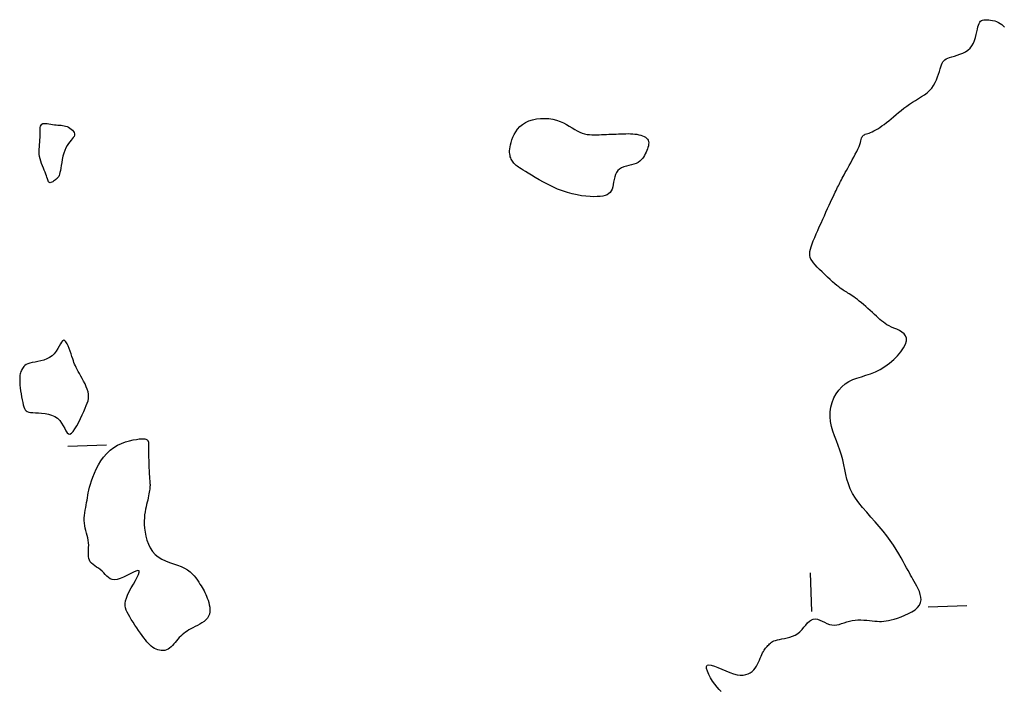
# Model space of a CAD drawing. Header units: millimetres. Extents: x 32690613 to 32693367, y 5343692 to 5344708.
# Tile 746 of 1009: x 32692964 to 32692989, y 5344088 to 5344105. Entities that reach past the tile are written whole.
import ezdxf

# ---------------------------------------------------------------- set-up
doc = ezdxf.new("R2010")
doc.units = ezdxf.units.MM
doc.header["$LTSCALE"] = 20
doc.layers.add('02-DGM_HL_492.00', color=82, linetype='Continuous')
doc.layers.add('02-DGM_HL_492.50', color=92, linetype='Continuous')

msp = doc.modelspace()

# ---------------------------------------------------------------- linework, layer by layer
at = {"layer": '02-DGM_HL_492.00', "elevation": 492, "flags": 128}
for points in [[(32692964.084, 5344101.565), (32692964.077, 5344101.628), (32692964.074, 5344101.69), (32692964.075, 5344101.752), (32692964.079, 5344101.814), (32692964.084, 5344101.875), (32692964.09, 5344101.936), (32692964.095, 5344101.996), (32692964.098, 5344102.054), (32692964.099, 5344102.112), (32692964.099, 5344102.167), (32692964.098, 5344102.219), (32692964.099, 5344102.267), (32692964.102, 5344102.31), (32692964.11, 5344102.347), (32692964.122, 5344102.377), (32692964.141, 5344102.399), (32692964.168, 5344102.413), (32692964.201, 5344102.419), (32692964.239, 5344102.42), (32692964.282, 5344102.416), (32692964.327, 5344102.409), (32692964.375, 5344102.4), (32692964.422, 5344102.392), (32692964.469, 5344102.384), (32692964.514, 5344102.379), (32692964.557, 5344102.376), (32692964.598, 5344102.373), (32692964.638, 5344102.371), (32692964.677, 5344102.367), (32692964.716, 5344102.361), (32692964.754, 5344102.352), (32692964.792, 5344102.339), (32692964.83, 5344102.321), (32692964.867, 5344102.299), (32692964.901, 5344102.273), (32692964.931, 5344102.244), (32692964.956, 5344102.214), (32692964.974, 5344102.182), (32692964.984, 5344102.149), (32692964.984, 5344102.118), (32692964.974, 5344102.086), (32692964.955, 5344102.055), (32692964.929, 5344102.022), (32692964.897, 5344101.987), (32692964.863, 5344101.947), (32692964.827, 5344101.903), (32692964.792, 5344101.851), (32692964.76, 5344101.792), (32692964.732, 5344101.724), (32692964.708, 5344101.649), (32692964.688, 5344101.571), (32692964.67, 5344101.49), (32692964.656, 5344101.411), (32692964.643, 5344101.335), (32692964.632, 5344101.265), (32692964.621, 5344101.204), (32692964.611, 5344101.153), (32692964.6, 5344101.112), (32692964.59, 5344101.079), (32692964.578, 5344101.052), (32692964.565, 5344101.03), (32692964.551, 5344101.012), (32692964.535, 5344100.996), (32692964.516, 5344100.979), (32692964.495, 5344100.963), (32692964.472, 5344100.946), (32692964.448, 5344100.929), (32692964.424, 5344100.915), (32692964.4, 5344100.903), (32692964.378, 5344100.895), (32692964.358, 5344100.891), (32692964.34, 5344100.893), (32692964.326, 5344100.901), (32692964.314, 5344100.916), (32692964.305, 5344100.936), (32692964.296, 5344100.962), (32692964.286, 5344100.993), (32692964.276, 5344101.029), (32692964.264, 5344101.069), (32692964.248, 5344101.113), (32692964.229, 5344101.161), (32692964.207, 5344101.212), (32692964.183, 5344101.267), (32692964.159, 5344101.323), (32692964.136, 5344101.382), (32692964.115, 5344101.442), (32692964.097, 5344101.503)], [(32692964.408, 5344096.426), (32692964.343, 5344096.38), (32692964.272, 5344096.345), (32692964.196, 5344096.318), (32692964.118, 5344096.296), (32692964.041, 5344096.28), (32692963.967, 5344096.265), (32692963.898, 5344096.252), (32692963.837, 5344096.237), (32692963.786, 5344096.219), (32692963.743, 5344096.199), (32692963.709, 5344096.177), (32692963.681, 5344096.152), (32692963.659, 5344096.127), (32692963.641, 5344096.1), (32692963.627, 5344096.073), (32692963.615, 5344096.046), (32692963.604, 5344096.02), (32692963.594, 5344095.992), (32692963.586, 5344095.962), (32692963.58, 5344095.929), (32692963.575, 5344095.892), (32692963.572, 5344095.849), (32692963.572, 5344095.799), (32692963.575, 5344095.741), (32692963.58, 5344095.674), (32692963.588, 5344095.601), (32692963.597, 5344095.523), (32692963.609, 5344095.444), (32692963.621, 5344095.365), (32692963.635, 5344095.29), (32692963.65, 5344095.22), (32692963.664, 5344095.159), (32692963.679, 5344095.108), (32692963.696, 5344095.066), (32692963.715, 5344095.033), (32692963.739, 5344095.008), (32692963.769, 5344094.989), (32692963.806, 5344094.976), (32692963.852, 5344094.967), (32692963.909, 5344094.961), (32692963.978, 5344094.957), (32692964.055, 5344094.953), (32692964.138, 5344094.948), (32692964.225, 5344094.938), (32692964.312, 5344094.923), (32692964.396, 5344094.899), (32692964.475, 5344094.865), (32692964.545, 5344094.819), (32692964.604, 5344094.76), (32692964.654, 5344094.691), (32692964.696, 5344094.62), (32692964.733, 5344094.551), (32692964.766, 5344094.489), (32692964.798, 5344094.44), (32692964.831, 5344094.411), (32692964.867, 5344094.405), (32692964.907, 5344094.428), (32692964.951, 5344094.475), (32692964.997, 5344094.542), (32692965.045, 5344094.623), (32692965.093, 5344094.714), (32692965.139, 5344094.809), (32692965.183, 5344094.904), (32692965.224, 5344094.994), (32692965.26, 5344095.074), (32692965.29, 5344095.145), (32692965.315, 5344095.209), (32692965.334, 5344095.269), (32692965.345, 5344095.326), (32692965.35, 5344095.382), (32692965.347, 5344095.439), (32692965.335, 5344095.498), (32692965.315, 5344095.563), (32692965.288, 5344095.63), (32692965.256, 5344095.7), (32692965.22, 5344095.77), (32692965.183, 5344095.839), (32692965.146, 5344095.905), (32692965.11, 5344095.968), (32692965.078, 5344096.026), (32692965.05, 5344096.077), (32692965.027, 5344096.124), (32692965.007, 5344096.167), (32692964.989, 5344096.21), (32692964.972, 5344096.253), (32692964.956, 5344096.3), (32692964.939, 5344096.351), (32692964.92, 5344096.409), (32692964.898, 5344096.474), (32692964.874, 5344096.544), (32692964.848, 5344096.614), (32692964.821, 5344096.681), (32692964.793, 5344096.739), (32692964.764, 5344096.786), (32692964.736, 5344096.816), (32692964.707, 5344096.827), (32692964.68, 5344096.814), (32692964.652, 5344096.782), (32692964.623, 5344096.734), (32692964.59, 5344096.676), (32692964.554, 5344096.612), (32692964.512, 5344096.545), (32692964.464, 5344096.482)], [(32692966.653, 5344094.283), (32692966.713, 5344094.288), (32692966.76, 5344094.289), (32692966.797, 5344094.286), (32692966.824, 5344094.281), (32692966.843, 5344094.273), (32692966.857, 5344094.264), (32692966.866, 5344094.254), (32692966.873, 5344094.244), (32692966.878, 5344094.234), (32692966.883, 5344094.224), (32692966.887, 5344094.215), (32692966.891, 5344094.206), (32692966.893, 5344094.197), (32692966.895, 5344094.188), (32692966.896, 5344094.179), (32692966.896, 5344094.17), (32692966.896, 5344094.161), (32692966.895, 5344094.151), (32692966.894, 5344094.137), (32692966.893, 5344094.118), (32692966.892, 5344094.092), (32692966.891, 5344094.058), (32692966.891, 5344094.014), (32692966.892, 5344093.958), (32692966.893, 5344093.889), (32692966.895, 5344093.81), (32692966.898, 5344093.725), (32692966.901, 5344093.635), (32692966.905, 5344093.546), (32692966.909, 5344093.46), (32692966.913, 5344093.38), (32692966.917, 5344093.31), (32692966.921, 5344093.252), (32692966.925, 5344093.205), (32692966.928, 5344093.167), (32692966.93, 5344093.135), (32692966.932, 5344093.108), (32692966.932, 5344093.082), (32692966.931, 5344093.055), (32692966.929, 5344093.026), (32692966.925, 5344092.992), (32692966.92, 5344092.954), (32692966.913, 5344092.911), (32692966.905, 5344092.865), (32692966.896, 5344092.815), (32692966.885, 5344092.763), (32692966.873, 5344092.708), (32692966.859, 5344092.652), (32692966.845, 5344092.593), (32692966.83, 5344092.533), (32692966.816, 5344092.469), (32692966.804, 5344092.402), (32692966.793, 5344092.33), (32692966.786, 5344092.253), (32692966.782, 5344092.17), (32692966.783, 5344092.08), (32692966.79, 5344091.983), (32692966.803, 5344091.881), (32692966.823, 5344091.776), (32692966.851, 5344091.672), (32692966.889, 5344091.57), (32692966.936, 5344091.474), (32692966.994, 5344091.385), (32692967.064, 5344091.307), (32692967.145, 5344091.241), (32692967.236, 5344091.186), (32692967.334, 5344091.139), (32692967.436, 5344091.098), (32692967.538, 5344091.061), (32692967.638, 5344091.026), (32692967.733, 5344090.99), (32692967.82, 5344090.951), (32692967.897, 5344090.907), (32692967.964, 5344090.859), (32692968.022, 5344090.807), (32692968.072, 5344090.754), (32692968.116, 5344090.7), (32692968.155, 5344090.645), (32692968.189, 5344090.593), (32692968.22, 5344090.542), (32692968.249, 5344090.495), (32692968.275, 5344090.45), (32692968.301, 5344090.407), (32692968.324, 5344090.364), (32692968.347, 5344090.321), (32692968.368, 5344090.276), (32692968.389, 5344090.229), (32692968.409, 5344090.178), (32692968.428, 5344090.123), (32692968.446, 5344090.065), (32692968.461, 5344090.004), (32692968.472, 5344089.943), (32692968.476, 5344089.882), (32692968.474, 5344089.823), (32692968.463, 5344089.765), (32692968.443, 5344089.712), (32692968.412, 5344089.663), (32692968.372, 5344089.619), (32692968.324, 5344089.579), (32692968.271, 5344089.542), (32692968.214, 5344089.507), (32692968.155, 5344089.475), (32692968.096, 5344089.445), (32692968.039, 5344089.415), (32692967.985, 5344089.386), (32692967.935, 5344089.358), (32692967.888, 5344089.329), (32692967.843, 5344089.299), (32692967.801, 5344089.268), (32692967.761, 5344089.235), (32692967.723, 5344089.201), (32692967.687, 5344089.163), (32692967.651, 5344089.123), (32692967.616, 5344089.081), (32692967.582, 5344089.038), (32692967.547, 5344088.996), (32692967.512, 5344088.957), (32692967.476, 5344088.92), (32692967.438, 5344088.889), (32692967.398, 5344088.863), (32692967.356, 5344088.844), (32692967.313, 5344088.832), (32692967.268, 5344088.826), (32692967.222, 5344088.827), (32692967.176, 5344088.833), (32692967.131, 5344088.845), (32692967.087, 5344088.861), (32692967.044, 5344088.882), (32692967.004, 5344088.908), (32692966.965, 5344088.938), (32692966.927, 5344088.972), (32692966.889, 5344089.011), (32692966.851, 5344089.055), (32692966.812, 5344089.103), (32692966.771, 5344089.156), (32692966.728, 5344089.215), (32692966.683, 5344089.278), (32692966.636, 5344089.345), (32692966.588, 5344089.414), (32692966.541, 5344089.485), (32692966.494, 5344089.556), (32692966.45, 5344089.626), (32692966.41, 5344089.693), (32692966.374, 5344089.757), (32692966.343, 5344089.816), (32692966.318, 5344089.872), (32692966.301, 5344089.927), (32692966.292, 5344089.983), (32692966.292, 5344090.042), (32692966.301, 5344090.106), (32692966.322, 5344090.177), (32692966.354, 5344090.256), (32692966.398, 5344090.346), (32692966.45, 5344090.442), (32692966.504, 5344090.539), (32692966.557, 5344090.633), (32692966.602, 5344090.718), (32692966.636, 5344090.791), (32692966.653, 5344090.847), (32692966.649, 5344090.88), (32692966.621, 5344090.887), (32692966.57, 5344090.873), (32692966.503, 5344090.844), (32692966.424, 5344090.804), (32692966.338, 5344090.76), (32692966.249, 5344090.717), (32692966.162, 5344090.681), (32692966.083, 5344090.657), (32692966.014, 5344090.65), (32692965.955, 5344090.659), (32692965.903, 5344090.68), (32692965.858, 5344090.711), (32692965.817, 5344090.749), (32692965.777, 5344090.791), (32692965.738, 5344090.834), (32692965.696, 5344090.876), (32692965.651, 5344090.914), (32692965.604, 5344090.949), (32692965.556, 5344090.981), (32692965.509, 5344091.014), (32692965.465, 5344091.046), (32692965.426, 5344091.08), (32692965.393, 5344091.117), (32692965.368, 5344091.157), (32692965.352, 5344091.203), (32692965.344, 5344091.253), (32692965.342, 5344091.306), (32692965.343, 5344091.363), (32692965.346, 5344091.422), (32692965.35, 5344091.483), (32692965.351, 5344091.545), (32692965.348, 5344091.607), (32692965.34, 5344091.669), (32692965.327, 5344091.731), (32692965.312, 5344091.794), (32692965.295, 5344091.856), (32692965.277, 5344091.919), (32692965.261, 5344091.983), (32692965.248, 5344092.047), (32692965.24, 5344092.112), (32692965.236, 5344092.179), (32692965.238, 5344092.246), (32692965.244, 5344092.313), (32692965.252, 5344092.38), (32692965.263, 5344092.448), (32692965.275, 5344092.514), (32692965.287, 5344092.579), (32692965.298, 5344092.643), (32692965.309, 5344092.705), (32692965.319, 5344092.767), (32692965.329, 5344092.83), (32692965.341, 5344092.895), (32692965.355, 5344092.963), (32692965.373, 5344093.037), (32692965.395, 5344093.116), (32692965.423, 5344093.204), (32692965.458, 5344093.299), (32692965.499, 5344093.401), (32692965.548, 5344093.507), (32692965.603, 5344093.613), (32692965.666, 5344093.717), (32692965.737, 5344093.817), (32692965.816, 5344093.909), (32692965.902, 5344093.992), (32692965.997, 5344094.062), (32692966.097, 5344094.121), (32692966.199, 5344094.169), (32692966.302, 5344094.207), (32692966.401, 5344094.236), (32692966.495, 5344094.258), (32692966.58, 5344094.273)]]:
    msp.add_lwpolyline(points, close=True, dxfattribs=at)
msp.add_lwpolyline([(32692965.814, 5344094.127), (32692964.814, 5344094.088)], dxfattribs=at)
at = {"layer": '02-DGM_HL_492.50', "elevation": 492.5, "flags": 128}
for points in [[(32692981.658, 5344087.771), (32692981.605, 5344087.821), (32692981.549, 5344087.883), (32692981.49, 5344087.957), (32692981.433, 5344088.039), (32692981.38, 5344088.126), (32692981.335, 5344088.212), (32692981.301, 5344088.292), (32692981.281, 5344088.362), (32692981.278, 5344088.416), (32692981.297, 5344088.45), (32692981.339, 5344088.46), (32692981.401, 5344088.45), (32692981.48, 5344088.424), (32692981.571, 5344088.387), (32692981.669, 5344088.344), (32692981.772, 5344088.3), (32692981.875, 5344088.259), (32692981.973, 5344088.226), (32692982.064, 5344088.204), (32692982.147, 5344088.195), (32692982.222, 5344088.196), (32692982.29, 5344088.207), (32692982.351, 5344088.227), (32692982.406, 5344088.254), (32692982.454, 5344088.289), (32692982.497, 5344088.33), (32692982.535, 5344088.375), (32692982.567, 5344088.424), (32692982.596, 5344088.476), (32692982.621, 5344088.529), (32692982.644, 5344088.582), (32692982.665, 5344088.633), (32692982.685, 5344088.682), (32692982.704, 5344088.727), (32692982.723, 5344088.767), (32692982.743, 5344088.802), (32692982.762, 5344088.834), (32692982.782, 5344088.862), (32692982.802, 5344088.888), (32692982.822, 5344088.911), (32692982.842, 5344088.934), (32692982.862, 5344088.955), (32692982.882, 5344088.977), (32692982.903, 5344088.998), (32692982.926, 5344089.019), (32692982.952, 5344089.039), (32692982.982, 5344089.058), (32692983.017, 5344089.075), (32692983.058, 5344089.09), (32692983.106, 5344089.104), (32692983.162, 5344089.116), (32692983.223, 5344089.126), (32692983.289, 5344089.138), (32692983.358, 5344089.152), (32692983.428, 5344089.17), (32692983.498, 5344089.194), (32692983.565, 5344089.224), (32692983.628, 5344089.263), (32692983.686, 5344089.312), (32692983.74, 5344089.367), (32692983.79, 5344089.426), (32692983.839, 5344089.484), (32692983.885, 5344089.538), (32692983.932, 5344089.584), (32692983.98, 5344089.62), (32692984.03, 5344089.64), (32692984.084, 5344089.644), (32692984.14, 5344089.634), (32692984.198, 5344089.614), (32692984.258, 5344089.586), (32692984.32, 5344089.556), (32692984.383, 5344089.527), (32692984.446, 5344089.502), (32692984.509, 5344089.487), (32692984.572, 5344089.483), (32692984.634, 5344089.489), (32692984.698, 5344089.502), (32692984.761, 5344089.521), (32692984.826, 5344089.543), (32692984.893, 5344089.565), (32692984.962, 5344089.586), (32692985.033, 5344089.602), (32692985.106, 5344089.612), (32692985.182, 5344089.616), (32692985.258, 5344089.616), (32692985.335, 5344089.613), (32692985.41, 5344089.607), (32692985.482, 5344089.6), (32692985.552, 5344089.592), (32692985.617, 5344089.586), (32692985.678, 5344089.581), (32692985.735, 5344089.578), (32692985.79, 5344089.579), (32692985.847, 5344089.582), (32692985.905, 5344089.589), (32692985.968, 5344089.601), (32692986.038, 5344089.617), (32692986.115, 5344089.639), (32692986.202, 5344089.665), (32692986.296, 5344089.698), (32692986.391, 5344089.735), (32692986.485, 5344089.778), (32692986.574, 5344089.826), (32692986.653, 5344089.878), (32692986.72, 5344089.936), (32692986.769, 5344089.998), (32692986.798, 5344090.064), (32692986.809, 5344090.133), (32692986.805, 5344090.204), (32692986.789, 5344090.276), (32692986.764, 5344090.348), (32692986.733, 5344090.418), (32692986.698, 5344090.486), (32692986.664, 5344090.55), (32692986.631, 5344090.609), (32692986.6, 5344090.664), (32692986.571, 5344090.719), (32692986.54, 5344090.774), (32692986.508, 5344090.832), (32692986.474, 5344090.894), (32692986.437, 5344090.963), (32692986.394, 5344091.039), (32692986.347, 5344091.126), (32692986.293, 5344091.221), (32692986.233, 5344091.324), (32692986.167, 5344091.434), (32692986.094, 5344091.548), (32692986.014, 5344091.666), (32692985.927, 5344091.786), (32692985.832, 5344091.907), (32692985.73, 5344092.028), (32692985.623, 5344092.149), (32692985.515, 5344092.27), (32692985.407, 5344092.391), (32692985.303, 5344092.512), (32692985.206, 5344092.633), (32692985.118, 5344092.755), (32692985.044, 5344092.877), (32692984.984, 5344093), (32692984.936, 5344093.123), (32692984.899, 5344093.247), (32692984.868, 5344093.37), (32692984.841, 5344093.495), (32692984.815, 5344093.619), (32692984.788, 5344093.743), (32692984.755, 5344093.866), (32692984.715, 5344093.99), (32692984.671, 5344094.113), (32692984.625, 5344094.237), (32692984.579, 5344094.36), (32692984.538, 5344094.483), (32692984.503, 5344094.607), (32692984.478, 5344094.731), (32692984.466, 5344094.856), (32692984.469, 5344094.981), (32692984.486, 5344095.104), (32692984.518, 5344095.224), (32692984.562, 5344095.339), (32692984.618, 5344095.447), (32692984.685, 5344095.545), (32692984.763, 5344095.631), (32692984.85, 5344095.705), (32692984.945, 5344095.764), (32692985.048, 5344095.812), (32692985.156, 5344095.852), (32692985.27, 5344095.888), (32692985.388, 5344095.925), (32692985.508, 5344095.965), (32692985.63, 5344096.014), (32692985.753, 5344096.074), (32692985.874, 5344096.148), (32692985.992, 5344096.235), (32692986.103, 5344096.33), (32692986.203, 5344096.43), (32692986.289, 5344096.532), (32692986.358, 5344096.631), (32692986.407, 5344096.725), (32692986.433, 5344096.809), (32692986.433, 5344096.882), (32692986.41, 5344096.943), (32692986.369, 5344096.995), (32692986.315, 5344097.039), (32692986.25, 5344097.077), (32692986.181, 5344097.11), (32692986.11, 5344097.14), (32692986.044, 5344097.169), (32692985.984, 5344097.198), (32692985.93, 5344097.228), (32692985.881, 5344097.259), (32692985.836, 5344097.291), (32692985.792, 5344097.326), (32692985.749, 5344097.363), (32692985.704, 5344097.403), (32692985.657, 5344097.446), (32692985.607, 5344097.493), (32692985.553, 5344097.542), (32692985.497, 5344097.593), (32692985.44, 5344097.645), (32692985.383, 5344097.696), (32692985.326, 5344097.746), (32692985.27, 5344097.794), (32692985.217, 5344097.837), (32692985.167, 5344097.877), (32692985.12, 5344097.912), (32692985.076, 5344097.944), (32692985.034, 5344097.973), (32692984.995, 5344097.999), (32692984.959, 5344098.022), (32692984.924, 5344098.044), (32692984.891, 5344098.064), (32692984.86, 5344098.083), (32692984.829, 5344098.103), (32692984.797, 5344098.123), (32692984.763, 5344098.146), (32692984.727, 5344098.173), (32692984.686, 5344098.204), (32692984.64, 5344098.241), (32692984.588, 5344098.285), (32692984.528, 5344098.337), (32692984.463, 5344098.395), (32692984.395, 5344098.457), (32692984.325, 5344098.522), (32692984.256, 5344098.588), (32692984.191, 5344098.653), (32692984.13, 5344098.716), (32692984.077, 5344098.774), (32692984.032, 5344098.827), (32692983.997, 5344098.875), (32692983.97, 5344098.921), (32692983.952, 5344098.966), (32692983.942, 5344099.012), (32692983.939, 5344099.06), (32692983.945, 5344099.113), (32692983.957, 5344099.173), (32692983.976, 5344099.24), (32692984.001, 5344099.314), (32692984.031, 5344099.394), (32692984.066, 5344099.479), (32692984.104, 5344099.568), (32692984.144, 5344099.661), (32692984.186, 5344099.755), (32692984.229, 5344099.85), (32692984.272, 5344099.946), (32692984.315, 5344100.04), (32692984.357, 5344100.133), (32692984.397, 5344100.222), (32692984.436, 5344100.307), (32692984.473, 5344100.388), (32692984.508, 5344100.462), (32692984.539, 5344100.53), (32692984.568, 5344100.59), (32692984.593, 5344100.643), (32692984.616, 5344100.69), (32692984.638, 5344100.733), (32692984.658, 5344100.773), (32692984.677, 5344100.811), (32692984.696, 5344100.847), (32692984.715, 5344100.884), (32692984.735, 5344100.922), (32692984.756, 5344100.962), (32692984.778, 5344101.004), (32692984.802, 5344101.049), (32692984.827, 5344101.097), (32692984.856, 5344101.15), (32692984.887, 5344101.206), (32692984.92, 5344101.267), (32692984.957, 5344101.334), (32692984.996, 5344101.404), (32692985.036, 5344101.476), (32692985.076, 5344101.55), (32692985.114, 5344101.622), (32692985.15, 5344101.693), (32692985.182, 5344101.759), (32692985.209, 5344101.821), (32692985.229, 5344101.876), (32692985.245, 5344101.924), (32692985.258, 5344101.967), (32692985.267, 5344102.004), (32692985.276, 5344102.035), (32692985.285, 5344102.062), (32692985.296, 5344102.085), (32692985.309, 5344102.103), (32692985.326, 5344102.117), (32692985.347, 5344102.129), (32692985.371, 5344102.139), (32692985.4, 5344102.149), (32692985.432, 5344102.159), (32692985.468, 5344102.17), (32692985.507, 5344102.184), (32692985.549, 5344102.202), (32692985.594, 5344102.224), (32692985.642, 5344102.25), (32692985.693, 5344102.281), (32692985.746, 5344102.315), (32692985.801, 5344102.354), (32692985.858, 5344102.395), (32692985.917, 5344102.44), (32692985.977, 5344102.488), (32692986.038, 5344102.539), (32692986.101, 5344102.591), (32692986.165, 5344102.645), (32692986.23, 5344102.7), (32692986.298, 5344102.755), (32692986.367, 5344102.81), (32692986.439, 5344102.863), (32692986.513, 5344102.915), (32692986.59, 5344102.965), (32692986.668, 5344103.013), (32692986.745, 5344103.061), (32692986.821, 5344103.109), (32692986.895, 5344103.159), (32692986.964, 5344103.212), (32692987.027, 5344103.269), (32692987.083, 5344103.331), (32692987.131, 5344103.398), (32692987.172, 5344103.47), (32692987.206, 5344103.543), (32692987.235, 5344103.617), (32692987.259, 5344103.69), (32692987.28, 5344103.759), (32692987.299, 5344103.824), (32692987.316, 5344103.881), (32692987.333, 5344103.93), (32692987.35, 5344103.972), (32692987.37, 5344104.007), (32692987.393, 5344104.036), (32692987.42, 5344104.061), (32692987.454, 5344104.083), (32692987.495, 5344104.102), (32692987.544, 5344104.12), (32692987.603, 5344104.138), (32692987.668, 5344104.157), (32692987.739, 5344104.178), (32692987.812, 5344104.203), (32692987.884, 5344104.232), (32692987.954, 5344104.268), (32692988.018, 5344104.31), (32692988.074, 5344104.361), (32692988.12, 5344104.421), (32692988.158, 5344104.488), (32692988.188, 5344104.56), (32692988.211, 5344104.635), (32692988.23, 5344104.709), (32692988.246, 5344104.78), (32692988.26, 5344104.847), (32692988.273, 5344104.906), (32692988.287, 5344104.955), (32692988.303, 5344104.996), (32692988.32, 5344105.028), (32692988.341, 5344105.053), (32692988.365, 5344105.071), (32692988.393, 5344105.083), (32692988.425, 5344105.09), (32692988.462, 5344105.094), (32692988.505, 5344105.094), (32692988.552, 5344105.09), (32692988.602, 5344105.084), (32692988.654, 5344105.073), (32692988.706, 5344105.06), (32692988.757, 5344105.043), (32692988.806, 5344105.022), (32692988.851, 5344104.998), (32692988.892, 5344104.97), (32692988.928, 5344104.938), (32692988.961, 5344104.902)], [(32692983.995, 5344089.834), (32692983.956, 5344090.833)], [(32692986.993, 5344089.951), (32692987.992, 5344089.99)]]:
    msp.add_lwpolyline(points, dxfattribs=at)
msp.add_lwpolyline([(32692979.718, 5344101.676), (32692979.699, 5344101.633), (32692979.677, 5344101.592), (32692979.653, 5344101.551), (32692979.625, 5344101.512), (32692979.593, 5344101.476), (32692979.555, 5344101.443), (32692979.512, 5344101.413), (32692979.463, 5344101.388), (32692979.406, 5344101.367), (32692979.344, 5344101.349), (32692979.279, 5344101.333), (32692979.214, 5344101.316), (32692979.15, 5344101.296), (32692979.09, 5344101.272), (32692979.037, 5344101.241), (32692978.992, 5344101.203), (32692978.957, 5344101.155), (32692978.931, 5344101.099), (32692978.911, 5344101.038), (32692978.897, 5344100.973), (32692978.884, 5344100.908), (32692978.873, 5344100.844), (32692978.86, 5344100.783), (32692978.844, 5344100.728), (32692978.822, 5344100.681), (32692978.794, 5344100.641), (32692978.759, 5344100.608), (32692978.717, 5344100.581), (32692978.667, 5344100.561), (32692978.608, 5344100.546), (32692978.54, 5344100.536), (32692978.462, 5344100.531), (32692978.374, 5344100.529), (32692978.276, 5344100.533), (32692978.17, 5344100.541), (32692978.058, 5344100.556), (32692977.94, 5344100.576), (32692977.818, 5344100.603), (32692977.693, 5344100.637), (32692977.567, 5344100.678), (32692977.44, 5344100.728), (32692977.315, 5344100.783), (32692977.192, 5344100.843), (32692977.074, 5344100.905), (32692976.963, 5344100.967), (32692976.859, 5344101.027), (32692976.765, 5344101.084), (32692976.682, 5344101.135), (32692976.611, 5344101.178), (32692976.552, 5344101.214), (32692976.502, 5344101.245), (32692976.461, 5344101.272), (32692976.427, 5344101.295), (32692976.398, 5344101.316), (32692976.373, 5344101.335), (32692976.351, 5344101.355), (32692976.329, 5344101.376), (32692976.309, 5344101.397), (32692976.291, 5344101.421), (32692976.273, 5344101.445), (32692976.258, 5344101.471), (32692976.243, 5344101.499), (32692976.231, 5344101.529), (32692976.22, 5344101.561), (32692976.212, 5344101.595), (32692976.205, 5344101.632), (32692976.202, 5344101.672), (32692976.202, 5344101.715), (32692976.205, 5344101.762), (32692976.212, 5344101.813), (32692976.223, 5344101.868), (32692976.239, 5344101.929), (32692976.26, 5344101.995), (32692976.287, 5344102.064), (32692976.32, 5344102.134), (32692976.36, 5344102.205), (32692976.409, 5344102.273), (32692976.466, 5344102.337), (32692976.532, 5344102.394), (32692976.608, 5344102.444), (32692976.695, 5344102.484), (32692976.79, 5344102.514), (32692976.892, 5344102.535), (32692976.997, 5344102.546), (32692977.104, 5344102.548), (32692977.21, 5344102.542), (32692977.314, 5344102.526), (32692977.412, 5344102.503), (32692977.503, 5344102.472), (32692977.588, 5344102.434), (32692977.667, 5344102.393), (32692977.741, 5344102.349), (32692977.812, 5344102.305), (32692977.879, 5344102.263), (32692977.944, 5344102.225), (32692978.008, 5344102.193), (32692978.072, 5344102.168), (32692978.135, 5344102.149), (32692978.198, 5344102.137), (32692978.261, 5344102.13), (32692978.323, 5344102.126), (32692978.386, 5344102.125), (32692978.448, 5344102.127), (32692978.511, 5344102.129), (32692978.573, 5344102.131), (32692978.636, 5344102.134), (32692978.698, 5344102.136), (32692978.761, 5344102.139), (32692978.823, 5344102.141), (32692978.886, 5344102.144), (32692978.948, 5344102.146), (32692979.011, 5344102.148), (32692979.073, 5344102.151), (32692979.135, 5344102.153), (32692979.196, 5344102.154), (32692979.257, 5344102.155), (32692979.316, 5344102.154), (32692979.374, 5344102.151), (32692979.43, 5344102.146), (32692979.483, 5344102.139), (32692979.535, 5344102.129), (32692979.583, 5344102.117), (32692979.627, 5344102.102), (32692979.667, 5344102.084), (32692979.702, 5344102.063), (32692979.732, 5344102.039), (32692979.756, 5344102.013), (32692979.773, 5344101.984), (32692979.783, 5344101.952), (32692979.787, 5344101.917), (32692979.785, 5344101.88), (32692979.779, 5344101.841), (32692979.768, 5344101.801), (32692979.754, 5344101.76), (32692979.737, 5344101.718)], close=True, dxfattribs=at)

doc.saveas('drawing.dxf')
